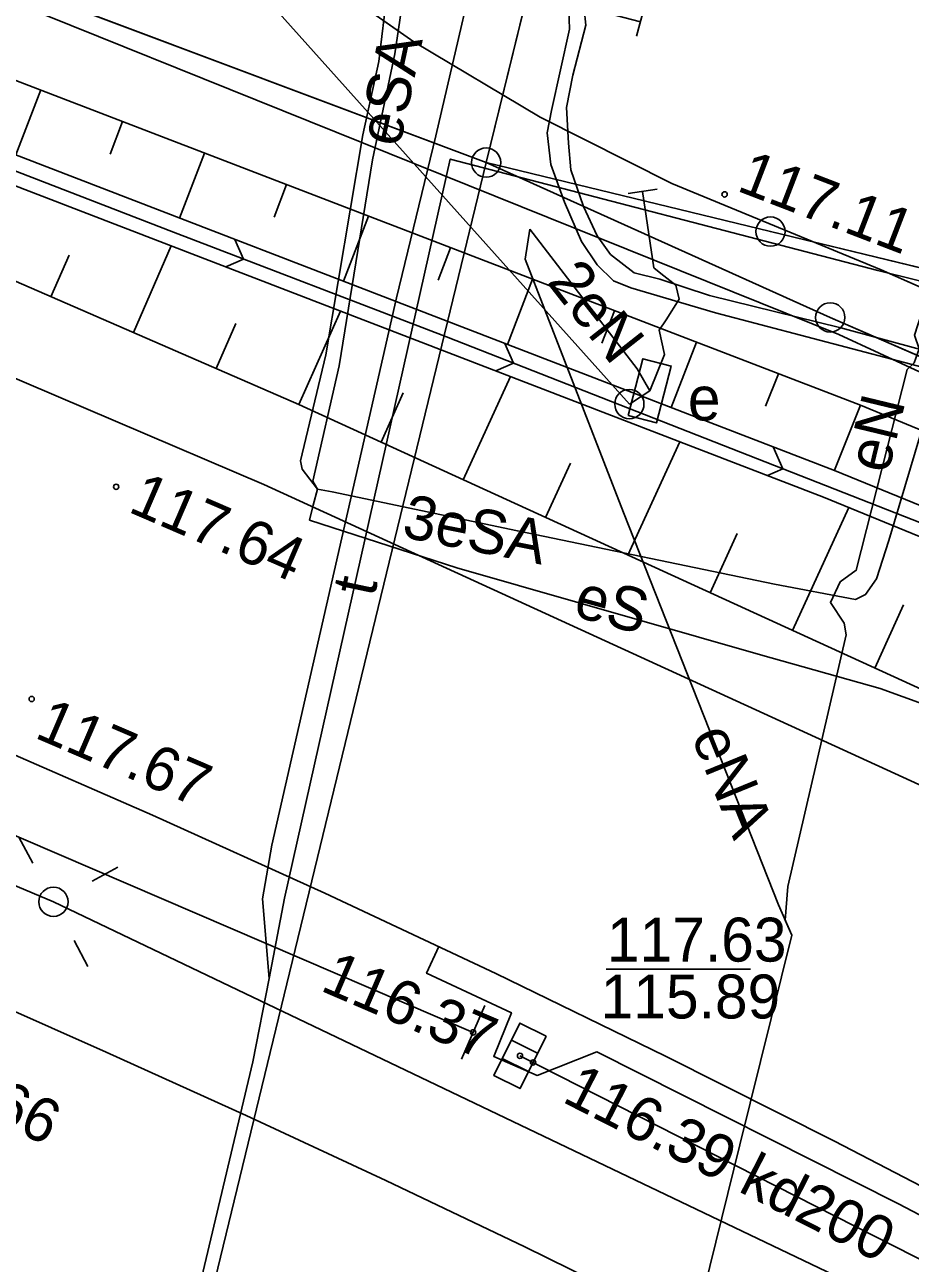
# Model space of a CAD drawing. Extents: x 6424617 to 6425697, y 5665845 to 5667190.
# Drawn here: x 6425514.37 to 6425529.5, y 5666926.24 to 5666947.39 of the extents above; entities that cross this region are included whole.
import ezdxf

# ---------------------------------------------------------------- set-up
doc = ezdxf.new("R2010")
doc.units = 0
for name, color, linetype in [('Warstwa 1', 7, 'Continuous'), ('Warstwa 10', 7, 'Continuous'), ('Warstwa 11', 7, 'Continuous'), ('Warstwa 12', 7, 'Continuous'), ('Warstwa 13', 7, 'Continuous'), ('Warstwa 14', 7, 'Continuous'), ('Warstwa 15', 7, 'Continuous'), ('Warstwa 2', 7, 'Continuous'), ('Warstwa 20', 7, 'Continuous'), ('Warstwa 21', 7, 'Continuous'), ('Warstwa 23', 7, 'Continuous'), ('Warstwa 25', 7, 'Continuous'), ('Warstwa 4', 7, 'Continuous'), ('Warstwa 6', 7, 'Continuous'), ('Warstwa 8', 7, 'Continuous'), ('Warstwa 9', 7, 'Continuous')]:
    doc.layers.add(name, color=color, linetype=linetype)

msp = doc.modelspace()

# ---------------------------------------------------------------- linework, layer by layer
at = {"layer": 'Warstwa 1'}
for p, q in [((6425522.252, 5666945.035), (6425525.198, 5666957.05)), ((6425522.252, 5666945.035), (6425525.198, 5666957.05)), ((6425496.12, 5666954.85), (6425522.252, 5666945.035)), ((6425496.12, 5666954.85), (6425522.252, 5666945.035)), ((6425474.6, 5666748.65), (6425522.252, 5666945.035)), ((6425474.6, 5666748.65), (6425522.252, 5666945.035)), ((6425522.252, 5666945.035), (6425527.109, 5666943.856)), ((6425522.252, 5666945.035), (6425527.109, 5666943.856)), ((6425522.252, 5666945.035), (6425528.13, 5666942.39)), ((6425522.252, 5666945.035), (6425528.13, 5666942.39)), ((6425527.109, 5666943.856), (6425541.648, 5666940.33)), ((6425527.109, 5666943.856), (6425541.648, 5666940.33)), ((6425528.13, 5666942.39), (6425537.49, 5666938.32)), ((6425528.13, 5666942.39), (6425537.49, 5666938.32))]:
    msp.add_line(p, q, dxfattribs=at)
at = {"layer": 'Warstwa 10'}
for points in [[(6425536.147, 5667012.755), (6425534.484, 5667006.063), (6425533.074, 5667000.347), (6425532.785, 5666998.949), (6425531.703, 5666994.572), (6425530.742, 5666990.523), (6425529.721, 5666986.474), (6425527.953, 5666979.513), (6425526.809, 5666974.703), (6425525.742, 5666970.261), (6425525.204, 5666968.279), (6425524.224, 5666964.008), (6425522.97, 5666958.257), (6425521.24, 5666950.949), (6425520.79, 5666949.075), (6425520.74, 5666948.532), (6425520.561, 5666947.948), (6425520.419, 5666946.763), (6425520.147, 5666945.508), (6425519.516, 5666941.753), (6425519.079, 5666939.942), (6425519.107, 5666939.798), (6425519.373, 5666939.457)], [(6425524.887, 5666947.437), (6425521.393, 5666948.356), (6425521.094, 5666948.403), (6425521.008, 5666948.375), (6425520.906, 5666948.276), (6425520.861, 5666948.049), (6425520.69, 5666946.892), (6425520.311, 5666945.084), (6425519.739, 5666941.564), (6425519.29, 5666939.595), (6425519.373, 5666939.457)], [(6425530.069, 5666941.446), (6425526.172, 5666942.47), (6425524.725, 5666942.898), (6425524.428, 5666943.014), (6425524.147, 5666943.288), (6425523.882, 5666943.688), (6425523.592, 5666944.358), (6425523.358, 5666944.999), (6425523.294, 5666945.54), (6425523.369, 5666945.922), (6425523.673, 5666947.315), (6425523.662, 5666947.655)], [(6425530.445, 5666943.107), (6425530.115, 5666942.031), (6425530.185, 5666941.872), (6425530.167, 5666941.644), (6425530.064, 5666941.373), (6425529.949, 5666941.332), (6425529.13, 5666938.581), (6425528.922, 5666937.926), (6425528.733, 5666937.657), (6425528.561, 5666937.573), (6425527.178, 5666937.833), (6425522.787, 5666938.744), (6425519.622, 5666939.411), (6425519.373, 5666939.457)], [(6425519.373, 5666939.457), (6425519.295, 5666939.185), (6425519.235, 5666938.928)], [(6425519.235, 5666938.928), (6425521.749, 5666938.114), (6425526.939, 5666936.63), (6425528.985, 5666936.052), (6425529.77, 5666935.767), (6425530.439, 5666935.56), (6425530.994, 5666935.752), (6425531.66, 5666936.257), (6425531.881, 5666936.59), (6425531.967, 5666937.122), (6425531.853, 5666937.48), (6425531.503, 5666937.899), (6425531.091, 5666938.042), (6425530.658, 5666938.106), (6425530.422, 5666938.188), (6425530.416, 5666938.189)]]:
    msp.add_lwpolyline(points, dxfattribs=at)
for centre in [(6425522.252, 5666945.035), (6425527.109, 5666943.856), (6425528.13, 5666942.39)]:
    msp.add_circle(centre, 0.25, dxfattribs=at)
at = {"layer": 'Warstwa 12'}
for points in [[(6425518.543, 5666931.101), (6425518.43, 5666932.463), (6425518.594, 5666933.379), (6425520.72, 5666942.726), (6425521.392, 5666945.492), (6425523.246, 5666953.467), (6425525.5, 5666962.935), (6425526.159, 5666965.802)], [(6425533.04, 5666940.926), (6425528.311, 5666942.214), (6425526.069, 5666942.766), (6425525.221, 5666943.046), (6425524.782, 5666943.15), (6425524.375, 5666943.467), (6425524.151, 5666943.783), (6425523.915, 5666944.282), (6425523.696, 5666944.909), (6425523.659, 5666945.364), (6425523.624, 5666945.974), (6425523.73, 5666946.526), (6425523.953, 5666947.382), (6425523.928, 5666947.652), (6425523.973, 5666947.878), (6425524.102, 5666947.99), (6425524.91, 5666951.358), (6425525.269, 5666953.007), (6425525.465, 5666953.983), (6425525.75, 5666955.197), (6425525.711, 5666955.538), (6425525.816, 5666955.962), (6425525.96, 5666956.116), (6425527.505, 5666963.196)], [(6425480.91, 5666946.73), (6425514.86, 5666932.41), (6425528.46, 5666925.91), (6425545.47, 5666915.06), (6425553.34, 5666907.03), (6425561.44, 5666895.63), (6425564.087, 5666890.255)], [(6425541.04, 5666940.061), (6425540.662, 5666940.291), (6425528.945, 5666943.192), (6425521.638, 5666945.095), (6425518.805, 5666932.471), (6425518.543, 5666931.101)], [(6425525.047, 5666941.136), (6425525.299, 5666941.756), (6425525.205, 5666942.172), (6425525.325, 5666942.348), (6425525.547, 5666942.701), (6425525.49, 5666942.939), (6425525.237, 5666943.14), (6425525.119, 5666943.239), (6425524.925, 5666944.542)], [(6425523, 5666943.899), (6425522.917, 5666943.383), (6425524.601, 5666939.057), (6425527.244, 5666932.36), (6425527.475, 5666931.839)], [(6425523, 5666943.899), (6425524.83, 5666941.511), (6425525.047, 5666941.136)], [(6425529.941, 5666943.233), (6425529.571, 5666942.089), (6425529.647, 5666941.851), (6425529.565, 5666941.615), (6425529.445, 5666941.499), (6425528.575, 5666938.072), (6425528.297, 5666937.877), (6425528.134, 5666937.524), (6425528.367, 5666937.166), (6425528.404, 5666936.968), (6425527.405, 5666932.674), (6425527.36, 5666932.099), (6425527.475, 5666931.839)], [(6425525.047, 5666941.136), (6425524.698, 5666940.911)], [(6425522.03, 5666930.18), (6425501.34, 5666939.07), (6425500.88, 5666939.27)], [(6425499.608, 5666812.372), (6425501.312, 5666820.03), (6425502.717, 5666826.643), (6425504.653, 5666835.914), (6425506.015, 5666841.883), (6425506.579, 5666844.134), (6425507.337, 5666847.688), (6425511.705, 5666865.996), (6425515.14, 5666880.945), (6425517.137, 5666889.164), (6425519.622, 5666899.265), (6425524.222, 5666918.678), (6425526.588, 5666928.262), (6425527.475, 5666931.839)], [(6425489.22, 5666812.497), (6425490.474, 5666817.727), (6425490.896, 5666819.13), (6425491.336, 5666820.398), (6425491.737, 5666821.916), (6425495.964, 5666838.649), (6425497.689, 5666845.721), (6425498.913, 5666850.556), (6425503.322, 5666868.321), (6425505.296, 5666876.359), (6425505.681, 5666877.85), (6425506.028, 5666879.322), (6425508.389, 5666888.668), (6425512.199, 5666904.697), (6425513.188, 5666908.441), (6425515.663, 5666918.716), (6425518.264, 5666929.68), (6425518.543, 5666931.101)], [(6425522.83, 5666929.78), (6425531.25, 5666925.5), (6425531.68, 5666925.26)]]:
    msp.add_lwpolyline(points, dxfattribs=at)
at = {"layer": 'Warstwa 14'}
msp.add_line((6425526.765, 5666931.258), (6425524.303, 5666931.258), dxfattribs=at)
for centre in [(6425522.03, 5666930.18), (6425522.83, 5666929.78), (6425523.053, 5666929.667)]:
    msp.add_circle(centre, 0.045, dxfattribs=at)
at = {"layer": 'Warstwa 2'}
msp.add_lwpolyline([(6425569.428, 5666914.078), (6425559.167, 5666924.494), (6425550.651, 5666930.93), (6425537.233, 5666937.954), (6425528.275, 5666942.097), (6425504.759, 5666951.565), (6425481.965, 5666960.63)], dxfattribs=at)
for centre in [(6425524.698, 5666940.911), (6425514.86, 5666932.41)]:
    msp.add_circle(centre, 0.25, dxfattribs=at)
at = {"layer": 'Warstwa 20'}
for p, q in [((6425524.951, 5666947.679), (6425524.823, 5666947.195)), ((6425524.678, 5666944.505), (6425525.172, 5666944.579))]:
    msp.add_line(p, q, dxfattribs=at)
for points in [[(6425569.008, 5666912.204), (6425567.421, 5666914.592), (6425558.485, 5666923.816), (6425550.212, 5666929.877), (6425540.521, 5666935.544), (6425533.876, 5666938.735), (6425528.644, 5666940.89), (6425509.043, 5666948.427)], [(6425507.766, 5666945.809), (6425519.051, 5666940.904), (6425535.917, 5666933.187), (6425547.336, 5666926.268), (6425550.989, 5666923.601), (6425556.211, 5666919.206), (6425561.073, 5666914.266), (6425566.794, 5666907.011), (6425567.572, 5666905.798)]]:
    msp.add_lwpolyline(points, dxfattribs=at)
at = {"layer": 'Warstwa 21'}
msp.add_line((6425522.227, 5666930.639), (6425521.833, 5666929.721), dxfattribs=at)
for points in [[(6425508.524, 5666947.356), (6425528.203, 5666939.778), (6425533.585, 5666937.58), (6425540.152, 5666934.48), (6425549.682, 5666928.817), (6425557.417, 5666922.815), (6425565.669, 5666913.953), (6425568.502, 5666909.947)], [(6425508.336, 5666946.899), (6425528.015, 5666939.321), (6425533.377, 5666937.124), (6425539.924, 5666934.044), (6425549.395, 5666928.402), (6425557.07, 5666922.441), (6425565.283, 5666913.64), (6425568.356, 5666909.298)], [(6425524.68, 5666940.714), (6425524.93, 5666941.683), (6425525.414, 5666941.558), (6425525.164, 5666940.589), (6425524.68, 5666940.714)]]:
    msp.add_lwpolyline(points, dxfattribs=at)
at = {"layer": 'Warstwa 23'}
msp.add_lwpolyline([(6425511.499, 5666955.639), (6425524.698, 5666940.911)], dxfattribs=at)
at = {"layer": 'Warstwa 25'}
for centre in [(6425526.325, 5666944.491), (6425515.932, 5666939.498), (6425514.489, 5666935.874)]:
    msp.add_circle(centre, 0.045, dxfattribs=at)
at = {"layer": 'Warstwa 4'}
for p, q in [((6425523.132, 5666929.826), (6425522.683, 5666930.048)), ((6425522.977, 5666929.512), (6425522.528, 5666929.734))]:
    msp.add_line(p, q, dxfattribs=at)
for points in [[(6425514.507, 5666933.072), (6425514.271, 5666933.513)], [(6425515.522, 5666932.763), (6425515.963, 5666932.999)], [(6425515.213, 5666931.748), (6425515.449, 5666931.307)]]:
    msp.add_lwpolyline(points, dxfattribs=at)
msp.add_lwpolyline([(6425523.276, 5666930.117), (6425522.833, 5666929.221), (6425522.384, 5666929.443), (6425522.827, 5666930.339)], close=True, dxfattribs=at)
at = {"layer": 'Warstwa 6'}
for points in [[(6425511.35, 5667018.315), (6425496.12, 5666954.85), (6425522.252, 5666945.035), (6425525.198, 5666957.05), (6425527.303, 5666965.745), (6425538.589, 5667012.208)], [(6425474.6, 5666748.65), (6425522.252, 5666945.035), (6425496.12, 5666954.85), (6425495.139, 5666950.762), (6425471.236, 5666853.116), (6425454.155, 5666782.149)], [(6425569.746, 5666915.495), (6425568.382, 5666917.097), (6425565.533, 5666920.131), (6425562.542, 5666923.024), (6425559.413, 5666925.769), (6425556.156, 5666928.36), (6425552.926, 5666930.499), (6425549.645, 5666932.56), (6425546.315, 5666934.54), (6425542.938, 5666936.439), (6425539.517, 5666938.256), (6425536.052, 5666939.99), (6425532.546, 5666941.639), (6425529.002, 5666943.202), (6425525.421, 5666944.68), (6425523.176, 5666945.81), (6425521.018, 5666947.099), (6425518.958, 5666948.54), (6425517.007, 5666950.126), (6425515.176, 5666951.849), (6425513.474, 5666953.698)], [(6425576.283, 5666944.651), (6425544.583, 5666952.346), (6425541.648, 5666940.33), (6425527.109, 5666943.856), (6425522.252, 5666945.035), (6425528.13, 5666942.39), (6425537.49, 5666938.32), (6425550.86, 5666931.17), (6425559.46, 5666924.76), (6425569.514, 5666914.463)], [(6425569.514, 5666914.463), (6425559.46, 5666924.76), (6425550.86, 5666931.17), (6425537.49, 5666938.32), (6425528.13, 5666942.39), (6425522.252, 5666945.035), (6425474.6, 5666748.65), (6425499.79, 5666763.64), (6425538.28, 5666785.28), (6425540.993, 5666787.253)], [(6425531.534, 5666926.082), (6425529.298, 5666927.254), (6425524.143, 5666929.848), (6425523.125, 5666929.446), (6425522.381, 5666929.77), (6425522.684, 5666930.515), (6425521.236, 5666931.191), (6425521.444, 5666931.647)]]:
    msp.add_lwpolyline(points, dxfattribs=at)
msp.add_lwpolyline([(6425525.198, 5666957.05), (6425522.252, 5666945.035), (6425527.109, 5666943.856), (6425541.648, 5666940.33), (6425544.583, 5666952.346)], close=True, dxfattribs=at)
at = {"layer": 'Warstwa 8'}
for p, q in [((6425518.958, 5666948.54), (6425521.018, 5666947.099)), ((6425521.018, 5666947.099), (6425523.176, 5666945.81)), ((6425523.176, 5666945.81), (6425525.421, 5666944.68)), ((6425525.421, 5666944.68), (6425529.002, 5666943.202)), ((6425507.179, 5666944.349), (6425518.456, 5666939.534)), ((6425529.002, 5666943.202), (6425532.546, 5666941.639)), ((6425518.456, 5666939.534), (6425535.262, 5666931.838)), ((6425513.596, 5666935.18), (6425516.555, 5666933.889)), ((6425516.555, 5666933.889), (6425519.495, 5666932.558)), ((6425519.495, 5666932.558), (6425522.416, 5666931.186)), ((6425522.416, 5666931.186), (6425525.318, 5666929.774)), ((6425513.355, 5666930.908), (6425515.76, 5666929.845)), ((6425515.76, 5666929.845), (6425518.154, 5666928.759)), ((6425525.318, 5666929.774), (6425528.201, 5666928.322)), ((6425518.154, 5666928.759), (6425520.538, 5666927.65)), ((6425528.201, 5666928.322), (6425531.063, 5666926.831)), ((6425520.538, 5666927.65), (6425522.91, 5666926.517)), ((6425522.91, 5666926.517), (6425525.272, 5666925.362))]:
    msp.add_line(p, q, dxfattribs=at)
at = {"layer": 'Warstwa 9'}
for p, q in [((6425508.43, 5666947.128), (6425516.912, 5666943.846)), ((6425514.643, 5666946.274), (6425514.216, 5666945.164)), ((6425516.043, 5666945.736), (6425515.83, 5666945.18)), ((6425517.443, 5666945.197), (6425517.016, 5666944.086)), ((6425518.843, 5666944.658), (6425518.63, 5666944.103)), ((6425520.244, 5666944.12), (6425519.816, 5666943.008)), ((6425516.912, 5666943.846), (6425521.573, 5666942.057)), ((6425517.96, 5666943.723), (6425518.109, 5666943.386)), ((6425516.23, 5666942.13), (6425516.874, 5666943.611)), ((6425521.644, 5666943.581), (6425521.43, 5666943.025)), ((6425514.819, 5666942.743), (6425515.128, 5666943.454)), ((6425517.807, 5666943.252), (6425518.109, 5666943.386)), ((6425523.044, 5666943.043), (6425522.616, 5666941.93)), ((6425519.051, 5666940.904), (6425519.762, 5666942.499)), ((6425524.444, 5666942.505), (6425524.23, 5666941.948)), ((6425517.64, 5666941.517), (6425517.979, 5666942.286)), ((6425521.573, 5666942.057), (6425534.04, 5666937.166)), ((6425522.571, 5666941.947), (6425522.72, 5666941.607)), ((6425525.844, 5666941.967), (6425525.415, 5666940.852)), ((6425522.419, 5666941.476), (6425522.72, 5666941.607)), ((6425521.862, 5666939.618), (6425522.669, 5666941.38)), ((6425527.244, 5666941.428), (6425527.026, 5666940.872)), ((6425520.456, 5666940.261), (6425520.836, 5666941.1)), ((6425528.644, 5666940.89), (6425528.201, 5666939.779)), ((6425524.673, 5666938.332), (6425525.559, 5666940.267)), ((6425527.154, 5666940.182), (6425527.32, 5666939.802)), ((6425523.268, 5666938.975), (6425523.691, 5666939.899)), ((6425527.06, 5666939.689), (6425527.32, 5666939.802)), ((6425527.484, 5666937.046), (6425528.445, 5666939.145)), ((6425526.079, 5666937.689), (6425526.54, 5666938.698)), ((6425528.89, 5666936.402), (6425529.383, 5666937.48))]:
    msp.add_line(p, q, dxfattribs=at)
for points in [[(6425569.008, 5666912.204), (6425567.421, 5666914.592), (6425558.485, 5666923.816), (6425550.212, 5666929.877), (6425540.521, 5666935.544), (6425533.876, 5666938.735), (6425528.644, 5666940.89), (6425509.043, 5666948.427), (6425508.524, 5666947.356), (6425528.203, 5666939.778), (6425533.585, 5666937.58), (6425540.152, 5666934.48), (6425549.682, 5666928.817), (6425557.417, 5666922.815), (6425565.669, 5666913.953), (6425568.502, 5666909.947)], [(6425568.356, 5666909.298), (6425565.283, 5666913.64), (6425557.07, 5666922.441), (6425549.395, 5666928.402), (6425539.924, 5666934.044), (6425533.377, 5666937.124), (6425528.015, 5666939.321), (6425508.336, 5666946.899), (6425508.524, 5666947.356), (6425528.203, 5666939.778), (6425533.585, 5666937.58), (6425540.152, 5666934.48), (6425549.682, 5666928.817), (6425557.417, 5666922.815), (6425565.669, 5666913.953), (6425568.502, 5666909.947)], [(6425567.572, 5666905.798), (6425566.794, 5666907.011), (6425561.073, 5666914.266), (6425556.211, 5666919.206), (6425550.989, 5666923.601), (6425547.336, 5666926.268), (6425535.917, 5666933.187), (6425519.051, 5666940.904), (6425507.766, 5666945.809), (6425508.336, 5666946.899), (6425528.015, 5666939.321), (6425533.377, 5666937.124), (6425539.924, 5666934.044), (6425549.395, 5666928.402), (6425557.07, 5666922.441), (6425565.283, 5666913.64), (6425568.356, 5666909.298)]]:
    msp.add_lwpolyline(points, dxfattribs=at)

# ---------------------------------------------------------------- texts
at = {"layer": 'Warstwa 11'}
for s, rotation, p in [('eSA', 77.8478, (6425520.772, 5666945.281)), ('3eSA', 348.7881, (6425520.791, 5666938.644)), ('eS', 344.7258, (6425523.715, 5666937.296))]:
    msp.add_text(s, height=0.75, rotation=rotation, dxfattribs=at).set_placement(p)
at = {"layer": 'Warstwa 13'}
for s, rotation, p in [('2eN', 308.1711, (6425523.275, 5666942.993)), ('eN', 76.4383, (6425529.116, 5666939.704)), ('t', 78.0483, (6425520.343, 5666937.601)), ('eNA', 292.2199, (6425525.749, 5666935.244)), ('kd200', 333.0546, (6425526.538, 5666927.475))]:
    msp.add_text(s, height=0.75, rotation=rotation, dxfattribs=at).set_placement(p)
at = {"layer": 'Warstwa 14'}
for s, rotation, p in [('116.37', 336.7502, (6425519.398, 5666930.902)), ('116.39', 333.0546, (6425523.529, 5666929.004))]:
    msp.add_text(s, height=0.75, rotation=rotation, dxfattribs=at).set_placement(p)
msp.add_text('115.89', height=0.75, dxfattribs=at).set_placement((6425524.208, 5666930.418))
at = {"layer": 'Warstwa 15'}
msp.add_text('117.63', height=0.75, dxfattribs=at).set_placement((6425524.315, 5666931.389))
at = {"layer": 'Warstwa 21'}
msp.add_text('e', height=0.75, dxfattribs=at).set_placement((6425525.698, 5666940.631))
at = {"layer": 'Warstwa 25'}
for s, rotation, p in [('117.11', 338.9676, (6425526.512, 5666944.561)), ('117.64', 336.7101, (6425516.116, 5666939.079)), ('117.67', 336.7101, (6425514.518, 5666935.222)), ('117.66', 334.8824, (6425511.967, 5666929.543))]:
    msp.add_text(s, height=0.75, rotation=rotation, dxfattribs=at).set_placement(p)

doc.saveas('drawing.dxf')
